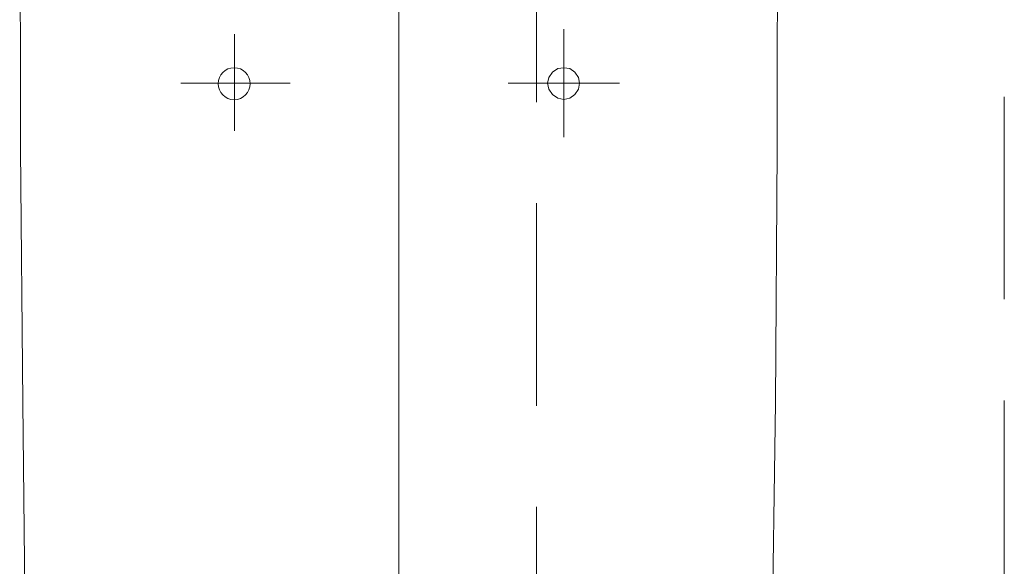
# Model space of a CAD drawing. Header units: millimetres. Extents: x 23192 to 177760, y -399809 to -79279.
# Tile 641 of 656: x 74681 to 74727, y -197699 to -197673. Entities that reach past the tile are written whole.
import ezdxf

# ---------------------------------------------------------------- set-up
doc = ezdxf.new("R2010")
doc.units = ezdxf.units.MM
doc.linetypes.add('CARKOVANA', pattern=[7.5, 5, -2.5])
doc.linetypes.add('HIDDEN2', pattern=[4.7625, 3.175, -1.5875])
doc.layers.get('0').update_dxf_attribs({"lineweight": 0})
doc.layers.add('!! 1_Wyburzenia', color=252, linetype='CARKOVANA', lineweight=13, true_color=0x696969)
doc.layers.add('!! 2_wypos-sanitarne', color=240, linetype='Continuous', lineweight=9)

# ---------------------------------------------------------------- blocks, each defined once
blk = doc.blocks.new('A$C324a30b8')
for points in [[(0, 0.01049), (0, -0.71083)], [(0.17552, 0), (0.17692, -0.11958), (0.17797, -0.23916), (0.17832, -0.47832)], [(-0.17832, -0.47832), (-0.17797, -0.23916), (-0.17727, -0.11958), (-0.17552, 0)], [(-0.07762, -0.24458), (-0.07762, -0.29545)], [(0.07727, -0.24755), (0.07727, -0.293)], [(-0.10385, -0.26993), (-0.0514, -0.26993)], [(0.05104, -0.26993), (0.10244, -0.26993)]]:
    blk.add_lwpolyline(points)
blk.add_lwpolyline([(-0.07762, -0.27727), (-0.07483, -0.27692), (-0.07238, -0.27517), (-0.07063, -0.27272), (-0.06993, -0.26993), (-0.07063, -0.26713), (-0.07238, -0.26468), (-0.07483, -0.26294), (-0.07762, -0.26224), (-0.08042, -0.26294), (-0.08287, -0.26468), (-0.08462, -0.26713), (-0.08497, -0.26993), (-0.08462, -0.27272), (-0.08287, -0.27517), (-0.08042, -0.27692)], close=True)
blk.add_circle((0.07744, -0.26975), 0.00752)

msp = doc.modelspace()

# ---------------------------------------------------------------- linework, layer by layer
at = {"layer": '!! 1_Wyburzenia', "linetype": 'HIDDEN2', "ltscale": 3}
msp.add_line((74727.42327, -198014.5883), (74727.42327, -197538.5883), dxfattribs=at)
msp.add_lwpolyline([(74705.42327, -197538.5883), (74705.42327, -198046.5883)], dxfattribs=at)

# ---------------------------------------------------------------- block references
at = {"layer": '!! 2_wypos-sanitarne', "xscale": 100, "yscale": 100, "zscale": 100, "rotation": 180}
msp.add_blockref('A$C324a30b8', (74698.9351, -197702.80925), dxfattribs=at)

doc.saveas('drawing.dxf')
